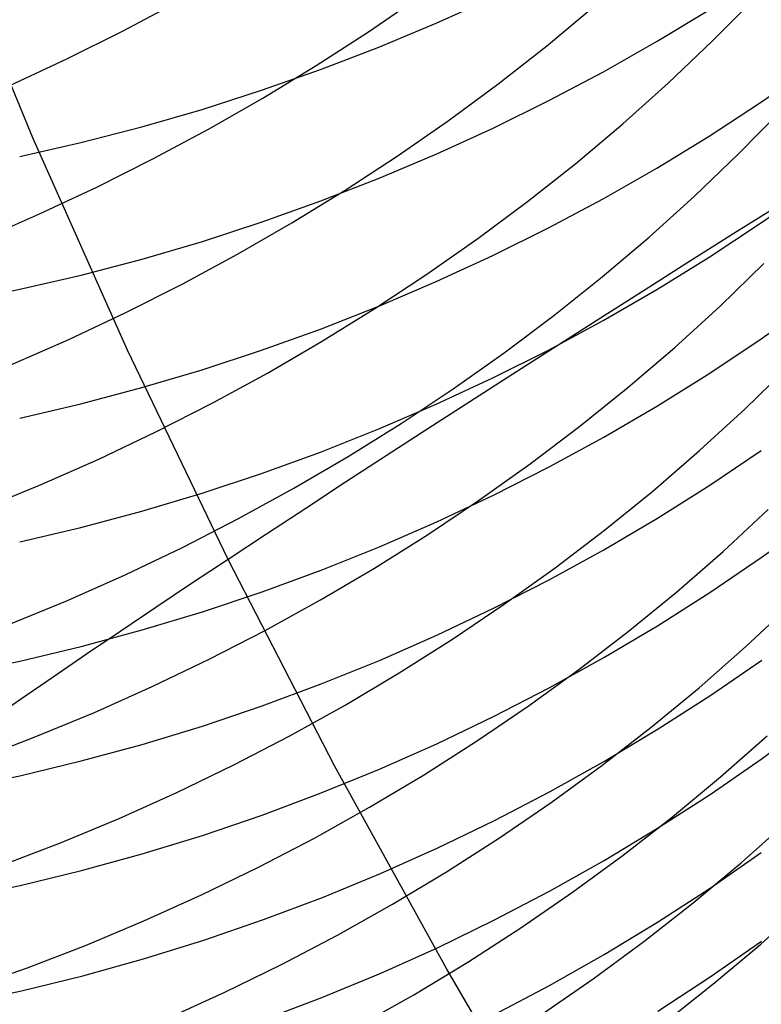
# Model space of a CAD drawing. Extents: x -383 to 1849, y -1185 to -529.
# Tile 479 of 656: x 457.38 to 463.11, y -1111.57 to -1103.96. Entities that reach past the tile are written whole.
import ezdxf

# ---------------------------------------------------------------- set-up
doc = ezdxf.new("R2010")
doc.units = 0
doc.layers.add('PREDEFINITO', color=7, linetype='CONTINUOUS')

msp = doc.modelspace()

# ---------------------------------------------------------------- linework, layer by layer
at = {"layer": 'PREDEFINITO'}
for p, q in [((457.4779, -1104.8779, 432.7664), (456.7921, -1103.2181, 432.7787)), ((460.0715, -1104.0582, 525.6059), (460.4664, -1103.7867, 525.7163)), ((460.5958, -1103.9905, 627.5463), (461.0331, -1103.7931, 627.4367)), ((462.7296, -1104.1309, 529.8741), (463.0582, -1103.7981, 530.0164)), ((458.176, -1104.0516, 523.4774), (458.6038, -1103.8239, 523.5607)), ((461.4472, -1104.1693, 527.7094), (461.8113, -1103.8667, 527.8367)), ((462.3046, -1104.1318, 625.3464), (462.7107, -1103.8858, 625.216)), ((460.1519, -1104.1759, 627.6492), (460.5958, -1103.9905, 627.5463)), ((457.7411, -1104.2683, 523.4019), (458.176, -1104.0516, 523.4774)), ((459.6676, -1104.3196, 525.5028), (460.0715, -1104.0582, 525.6059)), ((459.7018, -1104.349, 627.7453), (460.1519, -1104.1759, 627.6492)), ((461.0727, -1104.4624, 527.5889), (461.4472, -1104.1693, 527.7094)), ((461.89, -1104.3666, 625.4708), (462.3046, -1104.1318, 625.3464)), ((462.3891, -1104.4548, 529.738), (462.7296, -1104.1309, 529.8741)), ((457.2996, -1104.4737, 523.3344), (457.7411, -1104.2683, 523.4019)), ((459.2551, -1104.5707, 525.407), (459.6676, -1104.3196, 525.5028)), ((459.2461, -1104.5096, 627.8344), (459.7018, -1104.349, 627.7453)), ((461.4672, -1104.5901, 625.5892), (461.89, -1104.3666, 625.4708)), ((463.103, -1104.6045, 623.3548), (463.4903, -1104.3345, 623.2185)), ((460.6881, -1104.7458, 527.4752), (461.0727, -1104.4624, 527.5889)), ((462.0371, -1104.7695, 529.6083), (462.3891, -1104.4548, 529.738)), ((458.7851, -1104.6576, 627.9165), (459.2461, -1104.5096, 627.8344)), ((458.8344, -1104.8111, 525.3186), (459.2551, -1104.5707, 525.407)), ((461.0369, -1104.8018, 625.7014), (461.4672, -1104.5901, 625.5892)), ((462.7061, -1104.8636, 623.4856), (463.103, -1104.6045, 623.3548)), ((458.3193, -1104.7925, 627.9914), (458.7851, -1104.6576, 627.9165)), ((462.9336, -1105.0018, 531.6532), (463.262, -1104.6665, 531.7905)), ((460.2939, -1105.0191, 527.3684), (460.6881, -1104.7458, 527.4752)), ((461.6739, -1105.0749, 529.4851), (462.0371, -1104.7695, 529.6083)), ((457.8493, -1104.9143, 628.059), (458.3193, -1104.7925, 627.9914)), ((458.4062, -1105.0407, 525.2377), (458.8344, -1104.8111, 525.3186)), ((460.5994, -1105.0017, 625.8074), (461.0369, -1104.8018, 625.7014)), ((462.3002, -1105.1118, 623.6109), (462.7061, -1104.8636, 623.4856)), ((457.3755, -1105.0226, 628.1192), (457.8493, -1104.9143, 628.059)), ((458.2098, -1106.5175, 432.7555), (457.4779, -1104.8779, 432.7664)), ((460.1553, -1105.1895, 625.9069), (460.5994, -1105.0017, 625.8074)), ((462.5933, -1105.3282, 531.522), (462.9336, -1105.0018, 531.6532)), ((457.9709, -1105.2591, 525.1643), (458.4062, -1105.0407, 525.2377)), ((459.8906, -1105.2822, 527.2686), (460.2939, -1105.0191, 527.3684)), ((461.3003, -1105.3707, 529.3683), (461.6739, -1105.0749, 529.4851)), ((461.8858, -1105.3486, 623.7304), (462.3002, -1105.1118, 623.6109)), ((459.7049, -1105.3649, 625.9998), (460.1553, -1105.1895, 625.9069)), ((457.5289, -1105.4662, 525.0987), (457.9709, -1105.2591, 525.1643)), ((459.4788, -1105.5348, 527.1759), (459.8906, -1105.2822, 527.2686)), ((463.1029, -1105.5383, 621.6074), (463.4902, -1105.2657, 621.4765)), ((459.2489, -1105.5276, 626.0861), (459.7049, -1105.3649, 625.9998)), ((460.9165, -1105.6565, 529.2582), (461.3003, -1105.3707, 529.3683)), ((461.4633, -1105.5739, 623.8442), (461.8858, -1105.3486, 623.7304)), ((462.2413, -1105.6453, 531.3969), (462.5933, -1105.3282, 531.522)), ((463.2778, -1105.379, 436.2172), (462.9178, -1105.6051, 435.9947)), ((457.0808, -1105.6617, 525.0407), (457.5289, -1105.4662, 525.0987)), ((458.7877, -1105.6775, 626.1655), (459.2489, -1105.5276, 626.0861)), ((459.0588, -1105.7765, 527.0904), (459.4788, -1105.5348, 527.1759)), ((462.706, -1105.8, 621.7331), (463.1029, -1105.5383, 621.6074)), ((461.0331, -1105.7874, 623.952), (461.4633, -1105.5739, 623.8442)), ((462.9178, -1105.6051, 435.9947), (462.5622, -1105.8294, 435.764)), ((458.3217, -1105.8143, 626.238), (458.7877, -1105.6775, 626.1655)), ((460.5231, -1105.9323, 529.1547), (460.9165, -1105.6565, 529.2582)), ((461.8783, -1105.953, 531.278), (462.2413, -1105.6453, 531.3969)), ((458.6312, -1106.0073, 527.0122), (459.0588, -1105.7765, 527.0904)), ((457.8514, -1105.9378, 626.3034), (458.3217, -1105.8143, 626.238)), ((460.5959, -1105.9889, 624.0537), (461.0331, -1105.7874, 623.952)), ((462.5622, -1105.8294, 435.764), (462.2111, -1106.0516, 435.5255)), ((462.3002, -1106.0505, 621.8534), (462.706, -1105.8, 621.7331)), ((462.7899, -1106.1775, 533.3193), (463.1291, -1105.8487, 533.4457)), ((457.3774, -1106.0476, 626.3616), (457.8514, -1105.9378, 626.3034)), ((460.1206, -1106.1976, 529.058), (460.5231, -1105.9323, 529.1547)), ((460.1519, -1106.1782, 624.1492), (460.5959, -1105.9889, 624.0537)), ((461.5047, -1106.251, 531.1654), (461.8783, -1105.953, 531.278)), ((456.9, -1106.1436, 626.4125), (457.3774, -1106.0476, 626.3616)), ((458.1964, -1106.2268, 526.9412), (458.6312, -1106.0073, 527.0122)), ((462.2111, -1106.0516, 435.5255), (461.8647, -1106.2716, 435.2793)), ((461.8857, -1106.2897, 621.9682), (462.3002, -1106.0505, 621.8534)), ((463.1089, -1106.4307, 619.8368), (463.4964, -1106.1551, 619.7111)), ((457.755, -1106.4349, 526.8777), (458.1964, -1106.2268, 526.9412)), ((459.7019, -1106.355, 624.2385), (460.1519, -1106.1782, 624.1492)), ((459.7095, -1106.4524, 528.9681), (460.1206, -1106.1976, 529.058)), ((462.4391, -1106.4969, 533.1988), (462.7899, -1106.1775, 533.3193)), ((461.121, -1106.5389, 531.0591), (461.5047, -1106.251, 531.1654)), ((461.4632, -1106.5172, 622.0775), (461.8857, -1106.2897, 621.9682)), ((461.8647, -1106.2716, 435.2793), (461.5232, -1106.4893, 435.0255)), ((459.2461, -1106.519, 624.3213), (459.7019, -1106.355, 624.2385)), ((457.3074, -1106.6311, 526.8216), (457.755, -1106.4349, 526.8777)), ((459.2902, -1106.6962, 528.8851), (459.7095, -1106.4524, 528.9681)), ((462.7118, -1106.6952, 619.9575), (463.1089, -1106.4307, 619.8368)), ((458.9873, -1108.1354, 432.746), (458.2098, -1106.5175, 432.7555)), ((458.7851, -1106.67, 624.3975), (459.2461, -1106.519, 624.3213)), ((461.0331, -1106.7328, 622.181), (461.4632, -1106.5172, 622.0775)), ((461.5232, -1106.4893, 435.0255), (461.1868, -1106.7046, 434.7644)), ((462.0772, -1106.8066, 533.0843), (462.4391, -1106.4969, 533.1988)), ((460.7276, -1106.8166, 530.9592), (461.121, -1106.5389, 531.0591)), ((458.3193, -1106.8078, 624.4671), (458.7851, -1106.67, 624.3975)), ((462.9828, -1106.9728, 535.1411), (463.322, -1106.6414, 535.2626)), ((458.8632, -1106.9289, 528.8092), (459.2902, -1106.6962, 528.8851)), ((460.5958, -1106.9362, 622.2787), (461.0331, -1106.7328, 622.181)), ((461.1868, -1106.7046, 434.7644), (460.8557, -1106.9173, 434.4961)), ((462.3057, -1106.9485, 620.073), (462.7118, -1106.6952, 619.9575)), ((457.8493, -1106.9321, 624.5298), (458.3193, -1106.8078, 624.4671)), ((460.3251, -1107.0838, 530.8659), (460.7276, -1106.8166, 530.9592)), ((461.7048, -1107.1064, 532.9758), (462.0772, -1106.8066, 533.0843)), ((460.8557, -1106.9173, 434.4961), (460.5299, -1107.1275, 434.2207)), ((457.3756, -1107.0427, 624.5857), (457.8493, -1106.9321, 624.5298)), ((458.429, -1107.1501, 528.7403), (458.8632, -1106.9289, 528.8092)), ((460.1519, -1107.1273, 622.3705), (460.5958, -1106.9362, 622.2787)), ((461.8911, -1107.1903, 620.1834), (462.3057, -1106.9485, 620.073)), ((462.632, -1107.2946, 535.0252), (462.9828, -1106.9728, 535.1411)), ((459.7018, -1107.3058, 622.4562), (460.1519, -1107.1273, 622.3705)), ((459.9139, -1107.3403, 530.7791), (460.3251, -1107.0838, 530.8659)), ((460.5299, -1107.1275, 434.2207), (460.2097, -1107.3349, 433.9385)), ((461.3222, -1107.3961, 532.8734), (461.7048, -1107.1064, 532.9758)), ((457.988, -1107.3597, 528.6786), (458.429, -1107.1501, 528.7403)), ((461.4683, -1107.4204, 620.2883), (461.8911, -1107.1903, 620.1834)), ((462.2701, -1107.6067, 534.915), (462.632, -1107.2946, 535.0252)), ((462.7119, -1107.5612, 618.1675), (463.109, -1107.2943, 618.0521)), ((457.5408, -1107.5574, 528.6241), (457.988, -1107.3597, 528.6786)), ((459.246, -1107.4714, 622.5357), (459.7018, -1107.3058, 622.4562)), ((459.4946, -1107.5857, 530.699), (459.9139, -1107.3403, 530.7791)), ((460.2097, -1107.3349, 433.9385), (459.8953, -1107.5395, 433.6498)), ((460.9299, -1107.6754, 532.7772), (461.3222, -1107.3961, 532.8734)), ((461.0379, -1107.6384, 620.3878), (461.4683, -1107.4204, 620.2883)), ((458.7851, -1107.6239, 622.609), (459.246, -1107.4714, 622.5357)), ((457.0879, -1107.743, 528.5769), (457.5408, -1107.5574, 528.6241)), ((459.0675, -1107.8199, 530.6256), (459.4946, -1107.5857, 530.699)), ((459.8953, -1107.5395, 433.6498), (459.5866, -1107.7412, 433.3546)), ((462.3058, -1107.8168, 618.278), (462.7119, -1107.5612, 618.1675)), ((458.3193, -1107.763, 622.6758), (458.7851, -1107.6239, 622.609)), ((460.5285, -1107.9441, 532.6873), (460.9299, -1107.6754, 532.7772)), ((460.6004, -1107.8442, 620.4817), (461.0379, -1107.6384, 620.3878)), ((461.8974, -1107.9089, 534.8106), (462.2701, -1107.6067, 534.915)), ((459.5866, -1107.7412, 433.3546), (459.2839, -1107.9398, 433.0533)), ((462.8129, -1108.0744, 536.8613), (463.1626, -1107.7507, 536.9725)), ((457.8493, -1107.8886, 622.7361), (458.3193, -1107.763, 622.6758)), ((458.6332, -1108.0425, 530.5591), (459.0675, -1107.8199, 530.6256)), ((461.8911, -1108.0608, 618.3835), (462.3058, -1107.8168, 618.278)), ((457.3755, -1108.0002, 622.7897), (457.8493, -1107.8886, 622.7361)), ((460.1562, -1108.0375, 620.5699), (460.6004, -1107.8442, 620.4817)), ((463.1087, -1108.121, 616.252), (463.4962, -1107.8407, 616.1373)), ((459.2839, -1107.9398, 433.0533), (458.9873, -1108.1354, 432.746)), ((460.1184, -1108.2018, 532.6037), (460.5285, -1107.9441, 532.6873)), ((461.5146, -1108.2007, 534.7121), (461.8974, -1107.9089, 534.8106)), ((458.1922, -1108.2533, 530.4994), (458.6332, -1108.0425, 530.5591)), ((459.7058, -1108.2181, 620.6522), (460.1562, -1108.0375, 620.5699)), ((458.9873, -1108.1354, 432.746), (458.7051, -1108.3225, 432.4402)), ((459.81, -1109.7306, 432.7377), (458.9873, -1108.1354, 432.746)), ((461.4683, -1108.2929, 618.4839), (461.8911, -1108.0608, 618.3835)), ((462.452, -1108.3884, 536.7556), (462.8129, -1108.0744, 536.8613)), ((462.7116, -1108.3901, 616.3621), (463.1087, -1108.121, 616.252)), ((459.7, -1108.4484, 532.5266), (460.1184, -1108.2018, 532.6037)), ((461.1221, -1108.4821, 534.6195), (461.5146, -1108.2007, 534.7121)), ((457.7449, -1108.4521, 530.4467), (458.1922, -1108.2533, 530.4994)), ((459.2498, -1108.3856, 620.7287), (459.7058, -1108.2181, 620.6522)), ((458.7051, -1108.3225, 432.4402), (458.4284, -1108.507, 432.125)), ((461.0379, -1108.5129, 618.579), (461.4683, -1108.2929, 618.4839)), ((458.7885, -1108.5399, 620.7991), (459.2498, -1108.3856, 620.7287)), ((462.0805, -1108.6922, 536.6554), (462.452, -1108.3884, 536.7556)), ((462.3055, -1108.6479, 616.4675), (462.7116, -1108.3901, 616.3621)), ((457.2918, -1108.6386, 530.4011), (457.7449, -1108.4521, 530.4467)), ((458.4284, -1108.507, 432.125), (458.1574, -1108.6889, 431.8007)), ((459.2739, -1108.6835, 532.4559), (459.7, -1108.4484, 532.5266)), ((460.6003, -1108.7206, 618.6688), (461.0379, -1108.5129, 618.579)), ((460.7204, -1108.7528, 534.533), (461.1221, -1108.4821, 534.6195)), ((462.9879, -1108.8108, 538.7166), (463.337, -1108.4848, 538.8231)), ((458.3224, -1108.6807, 620.8633), (458.7885, -1108.5399, 620.7991)), ((461.8909, -1108.8939, 616.5682), (462.3055, -1108.6479, 616.4675)), ((457.8521, -1108.8077, 620.9213), (458.3224, -1108.6807, 620.8633)), ((458.1574, -1108.6889, 431.8007), (457.8926, -1108.868, 431.4672)), ((458.8406, -1108.907, 532.3918), (459.2739, -1108.6835, 532.4559)), ((460.1561, -1108.9157, 618.7531), (460.6003, -1108.7206, 618.6688)), ((461.6988, -1108.9856, 536.5609), (462.0805, -1108.6922, 536.6554)), ((457.378, -1108.9207, 620.9728), (457.8521, -1108.8077, 620.9213)), ((460.31, -1109.0124, 534.4525), (460.7204, -1108.7528, 534.533)), ((462.6276, -1109.1268, 538.6153), (462.9879, -1108.8108, 538.7166)), ((457.8926, -1108.868, 431.4672), (457.6341, -1109.0439, 431.1249)), ((461.4681, -1109.128, 616.6639), (461.8909, -1108.8939, 616.5682)), ((456.9006, -1109.0195, 621.0179), (457.378, -1108.9207, 620.9728)), ((458.4004, -1109.1185, 532.3344), (458.8406, -1108.907, 532.3918)), ((459.7057, -1109.0978, 618.8319), (460.1561, -1108.9157, 618.7531)), ((462.7175, -1109.1855, 614.5398), (463.114, -1108.9142, 614.435)), ((457.6341, -1109.0439, 431.1249), (457.3823, -1109.2166, 430.774)), ((459.8913, -1109.2607, 534.3781), (460.31, -1109.0124, 534.4525)), ((461.3075, -1109.2684, 536.472), (461.6988, -1108.9856, 536.5609)), ((457.954, -1109.3179, 532.2836), (458.4004, -1109.1185, 532.3344)), ((459.2496, -1109.2669, 618.905), (459.7057, -1109.0978, 618.8319)), ((461.0378, -1109.3499, 616.7547), (461.4681, -1109.128, 616.6639)), ((462.2566, -1109.4326, 538.5194), (462.6276, -1109.1268, 538.6153)), ((462.312, -1109.4452, 614.6401), (462.7175, -1109.1855, 614.5398)), ((457.3823, -1109.2166, 430.774), (457.1376, -1109.3859, 430.4146)), ((458.7883, -1109.4226, 618.9723), (459.2496, -1109.2669, 618.905)), ((459.4649, -1109.4976, 534.31), (459.8913, -1109.2607, 534.3781)), ((460.9069, -1109.5404, 536.389), (461.3075, -1109.2684, 536.472)), ((457.5017, -1109.5048, 532.2397), (457.954, -1109.3179, 532.2836)), ((460.6003, -1109.5593, 616.8404), (461.0378, -1109.3499, 616.7547)), ((458.3222, -1109.5647, 619.0338), (458.7883, -1109.4226, 618.9723)), ((463.1088, -1109.6779, 612.6066), (463.4955, -1109.3937, 612.5032)), ((457.0441, -1109.679, 532.2026), (457.5017, -1109.5048, 532.2397)), ((459.0311, -1109.7226, 534.2482), (459.4649, -1109.4976, 534.31)), ((461.8755, -1109.7279, 538.4288), (462.2566, -1109.4326, 538.5194)), ((461.8978, -1109.6931, 614.7359), (462.312, -1109.4452, 614.6401)), ((462.7937, -1109.8157, 540.4939), (463.1544, -1109.4976, 540.5906)), ((457.8519, -1109.6928, 619.0892), (458.3222, -1109.5647, 619.0338)), ((460.1561, -1109.756, 616.9209), (460.6003, -1109.5593, 616.8404)), ((460.4975, -1109.8012, 536.3117), (460.9069, -1109.5404, 536.389)), ((457.3777, -1109.8069, 619.1385), (457.8519, -1109.6928, 619.0892)), ((458.5906, -1109.9356, 534.1928), (459.0311, -1109.7226, 534.2482)), ((460.6773, -1111.3023, 432.7309), (459.81, -1109.7306, 432.7377)), ((461.4756, -1109.929, 614.827), (461.8978, -1109.6931, 614.7359)), ((461.4846, -1110.0124, 538.3437), (461.8755, -1109.7279, 538.4288)), ((462.7125, -1109.9507, 612.7058), (463.1088, -1109.6779, 612.6066)), ((456.9003, -1109.9066, 619.1816), (457.3777, -1109.8069, 619.1385)), ((459.7058, -1109.9398, 616.996), (460.1561, -1109.756, 616.9209)), ((460.0799, -1110.0505, 536.2403), (460.4975, -1109.8012, 536.3117)), ((462.4223, -1110.1235, 540.4022), (462.7937, -1109.8157, 540.4939)), ((458.1438, -1110.1363, 534.1438), (458.5906, -1109.9356, 534.1928)), ((459.2498, -1110.1103, 617.0658), (459.7058, -1109.9398, 616.996)), ((461.0458, -1110.1526, 614.9134), (461.4756, -1109.929, 614.827)), ((462.3072, -1110.2119, 612.8008), (462.7125, -1109.9507, 612.7058)), ((461.0844, -1110.286, 538.2641), (461.4846, -1110.0124, 538.3437)), ((458.7885, -1110.2674, 617.1301), (459.2498, -1110.1103, 617.0658)), ((459.6544, -1110.2883, 536.175), (460.0799, -1110.0505, 536.2403)), ((457.6911, -1110.3244, 534.1013), (458.1438, -1110.1363, 534.1438)), ((460.6089, -1110.3636, 614.9949), (461.0458, -1110.1526, 614.9134)), ((462.0407, -1110.4208, 540.3156), (462.4223, -1110.1235, 540.4022)), ((462.9519, -1110.4793, 542.3842), (463.3121, -1110.1593, 542.4763)), ((461.8934, -1110.4612, 612.8914), (462.3072, -1110.2119, 612.8008)), ((457.233, -1110.4998, 534.0654), (457.6911, -1110.3244, 534.1013)), ((458.3225, -1110.4107, 617.1887), (458.7885, -1110.2674, 617.1301)), ((459.2217, -1110.5141, 536.1156), (459.6544, -1110.2883, 536.175)), ((460.6755, -1110.5483, 538.1901), (461.0844, -1110.286, 538.2641)), ((457.8523, -1110.5401, 617.2416), (458.3225, -1110.4107, 617.1887)), ((460.1652, -1110.5619, 615.0715), (460.6089, -1110.3636, 614.9949)), ((462.7127, -1110.6745, 610.8555), (463.1089, -1110.3998, 610.7617)), ((461.4714, -1110.6985, 612.9777), (461.8934, -1110.4612, 612.8914)), ((461.6493, -1110.7073, 540.2342), (462.0407, -1110.4208, 540.3156)), ((462.5809, -1110.7889, 542.2968), (462.9519, -1110.4793, 542.3842)), ((457.3782, -1110.6551, 617.2887), (457.8523, -1110.5401, 617.2416)), ((458.7821, -1110.7277, 536.0624), (459.2217, -1110.5141, 536.1156)), ((459.7154, -1110.7471, 615.1431), (460.1652, -1110.5619, 615.0715)), ((460.2582, -1110.7991, 538.1217), (460.6755, -1110.5483, 538.1901)), ((456.9008, -1110.7557, 617.3298), (457.3782, -1110.6551, 617.2887)), ((461.0419, -1110.9233, 613.0594), (461.4714, -1110.6985, 612.9777)), ((461.2486, -1110.9827, 540.158), (461.6493, -1110.7073, 540.2342)), ((462.3074, -1110.9375, 610.9453), (462.7127, -1110.6745, 610.8555)), ((458.3362, -1110.9289, 536.0153), (458.7821, -1110.7277, 536.0624)), ((459.2598, -1110.9189, 615.2095), (459.7154, -1110.7471, 615.1431)), ((459.8331, -1111.0381, 538.059), (460.2582, -1110.7991, 538.1217)), ((462.1996, -1111.0878, 542.2143), (462.5809, -1110.7889, 542.2968)), ((463.1052, -1111.1072, 544.2857), (463.4644, -1110.7854, 544.3733)), ((457.8844, -1111.1174, 535.9745), (458.3362, -1110.9289, 536.0153)), ((458.799, -1111.0772, 615.2706), (459.2598, -1110.9189, 615.2095)), ((460.6052, -1111.1355, 613.1366), (461.0419, -1110.9233, 613.0594)), ((461.8935, -1111.1885, 611.0311), (462.3074, -1110.9375, 610.9453)), ((460.8391, -1111.2468, 540.0872), (461.2486, -1110.9827, 540.158)), ((458.3335, -1111.2216, 615.3264), (458.799, -1111.0772, 615.2706)), ((459.4007, -1111.265, 538.002), (459.8331, -1111.0381, 538.059)), ((461.8086, -1111.3759, 542.1368), (462.1996, -1111.0878, 542.2143)), ((462.713, -1111.3604, 608.9897), (463.1093, -1111.0839, 608.9013)), ((457.4272, -1111.293, 535.9399), (457.8844, -1111.1174, 535.9745)), ((460.1619, -1111.3348, 613.209), (460.6052, -1111.1355, 613.1366)), ((462.7351, -1111.4186, 544.2027), (463.1052, -1111.1072, 544.2857)), ((457.8636, -1111.352, 615.3768), (458.3335, -1111.2216, 615.3264)), ((460.4214, -1111.4992, 540.0217), (460.8391, -1111.2468, 540.0872)), ((461.4716, -1111.4273, 611.1126), (461.8935, -1111.1885, 611.0311)), ((456.9651, -1111.4554, 535.9118), (457.4272, -1111.293, 535.9399)), ((458.9614, -1111.4797, 537.9509), (459.4007, -1111.265, 538.002)), ((461.5885, -1112.8491, 432.7255), (460.6773, -1111.3023, 432.7309)), ((457.3899, -1111.4679, 615.4216), (457.8636, -1111.352, 615.3768)), ((459.7124, -1111.5209, 613.2767), (460.1619, -1111.3348, 613.209)), ((461.4083, -1111.6528, 542.0641), (461.8086, -1111.3759, 542.1368)), ((462.3078, -1111.6251, 609.0743), (462.713, -1111.3604, 608.9897)), ((456.9129, -1111.5693, 615.4607), (457.3899, -1111.4679, 615.4216)), ((458.5157, -1111.6818, 537.9058), (458.9614, -1111.4797, 537.9509)), ((461.042, -1111.6536, 611.1899), (461.4716, -1111.4273, 611.1126)), ((462.3548, -1111.7191, 544.1242), (462.7351, -1111.4186, 544.2027)), ((459.2572, -1111.6936, 613.3395), (459.7124, -1111.5209, 613.2767)), ((459.9957, -1111.7399, 539.9616), (460.4214, -1111.4992, 540.0217))]:
    msp.add_line(p, q, dxfattribs=at)

doc.saveas('drawing.dxf')
